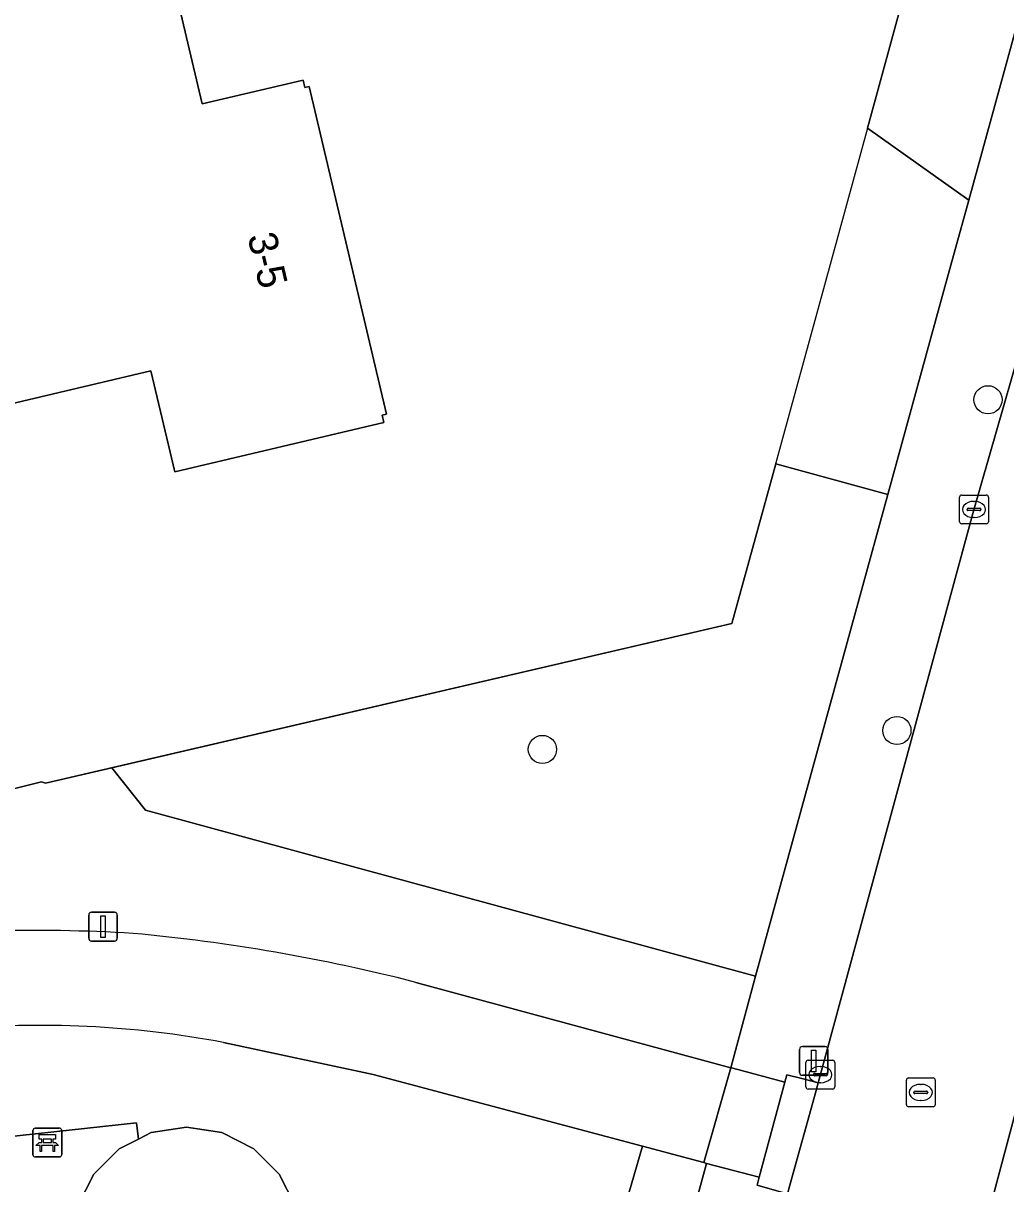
# Model space of a CAD drawing. Extents: x 158031 to 159244, y 380104 to 381214.
# Drawn here: x 158748.37 to 158782.47, y 380863.09 to 380903.38 of the extents above; entities that cross this region are included whole.
import ezdxf

# ---------------------------------------------------------------- set-up
doc = ezdxf.new("R2010")
doc.units = 0
for name, color, linetype in [('IMGEO_Bank', 7, 'Continuous'), ('IMGEO_Boom', 7, 'Continuous'), ('IMGEO_Erf', 7, 'Continuous'), ('IMGEO_Fietspad_open', 7, 'Continuous'), ('IMGEO_Groenvoorziening', 7, 'Continuous'), ('IMGEO_Haag', 7, 'Continuous'), ('IMGEO_Hek', 7, 'Continuous'), ('IMGEO_Kolk', 7, 'Continuous'), ('IMGEO_Lichtmast', 7, 'Continuous'), ('IMGEO_Pand', 7, 'Continuous'), ('IMGEO_Pand_nummerreeks', 7, 'Continuous'), ('IMGEO_Rijbaan_lokaal_gesloten', 7, 'Continuous'), ('IMGEO_Rijbaan_lokaal_open', 7, 'Continuous'), ('IMGEO_Rioolput', 7, 'Continuous'), ('IMGEO_Terreindeel_zand', 7, 'Continuous'), ('IMGEO_Voetpad_open', 7, 'Continuous')]:
    doc.layers.add(name, color=color, linetype=linetype)

msp = doc.modelspace()

# ---------------------------------------------------------------- linework, layer by layer
at = {"layer": 'IMGEO_Bank'}
for p, q in [((158748.707, 380864.1), (158748.707, 380864.941)), ((158748.707, 380864.941), (158748.707, 380864.1)), ((158748.782, 380865.025), (158749.623, 380865.025)), ((158749.623, 380865.025), (158748.782, 380865.025)), ((158749.707, 380864.95), (158749.707, 380864.109)), ((158749.707, 380864.109), (158749.707, 380864.95)), ((158749.404, 380864.423), (158749.011, 380864.423)), ((158749.016, 380864.531), (158749.016, 380864.637)), ((158749.06, 380864.637), (158749.06, 380864.531)), ((158749.348, 380864.643), (158749.066, 380864.643)), ((158749.066, 380864.525), (158749.348, 380864.525)), ((158749.354, 380864.531), (158749.354, 380864.637)), ((158749.398, 380864.637), (158749.398, 380864.531)), ((158749.632, 380864.025), (158748.791, 380864.025)), ((158748.791, 380864.025), (158749.632, 380864.025))]:
    msp.add_line(p, q, dxfattribs=at)
for points in [[(158749.01, 380864.643), (158748.924, 380864.643), (158748.924, 380864.804), (158749.487, 380864.804), (158749.487, 380864.643), (158749.404, 380864.643)], [(158748.954, 380864.423), (158748.812, 380864.423), (158748.924, 380864.525), (158749.01, 380864.525)], [(158749.004, 380864.416), (158749.004, 380864.209), (158748.961, 380864.209), (158748.961, 380864.416)], [(158749.404, 380864.525), (158749.487, 380864.525), (158749.599, 380864.423), (158749.46, 380864.423)], [(158749.454, 380864.416), (158749.454, 380864.209), (158749.41, 380864.209), (158749.41, 380864.416)]]:
    msp.add_lwpolyline(points, dxfattribs=at)
for centre, radius, start, end in [((158748.785, 380864.947), 0.0779, 92.4484, 184.2845), ((158748.785, 380864.947), 0.0779, 92.4484, 184.2845), ((158749.629, 380864.947), 0.0779, 2.4484, 94.2845), ((158749.629, 380864.947), 0.0779, 2.4484, 94.2845), ((158748.954, 380864.416), 0.00671, 2.8957, 87.1043), ((158749.011, 380864.416), 0.00671, 92.8957, 177.1043), ((158749.009, 380864.636), 0.00671, 2.8957, 87.1043), ((158749.009, 380864.532), 0.00671, 272.8957, 357.1043), ((158749.066, 380864.636), 0.00671, 92.8957, 177.1043), ((158749.066, 380864.532), 0.00671, 182.8957, 267.1043), ((158749.348, 380864.636), 0.00671, 2.8957, 87.1043), ((158749.348, 380864.532), 0.00671, 272.8957, 357.1043), ((158749.405, 380864.636), 0.00671, 92.8957, 177.1043), ((158749.405, 380864.532), 0.00671, 182.8957, 267.1043), ((158749.403, 380864.416), 0.00671, 2.8957, 87.1043), ((158749.46, 380864.416), 0.00671, 92.8957, 177.1043), ((158748.785, 380864.103), 0.0779, 182.4484, 274.2845), ((158748.785, 380864.103), 0.0779, 182.4484, 274.2845), ((158749.629, 380864.103), 0.0779, 272.4484, 4.2845), ((158749.629, 380864.103), 0.0779, 272.4484, 4.2845)]:
    msp.add_arc(centre, radius, start, end, dxfattribs=at)
at = {"layer": 'IMGEO_Boom'}
for centre in [(158781.85, 380890.308), (158778.688, 380878.828), (158766.387, 380878.171)]:
    msp.add_circle(centre, 0.489, dxfattribs=at)
at = {"layer": 'IMGEO_Erf'}
for points in [[(158741.853, 380907.515), (158752.486, 380910.135), (158753.341, 380906.504), (158753.195, 380906.47), (158754.582, 380900.581), (158758.086, 380901.406), (158758.146, 380901.153), (158758.292, 380901.187), (158760.973, 380889.809), (158760.827, 380889.775), (158760.887, 380889.522), (158753.626, 380887.812), (158752.8, 380891.316), (158745.783, 380889.662)], [(158725.424, 380871.182), (158749.002, 380877.042), (158749.144, 380877.003), (158751.442, 380877.537), (158772.965, 380882.542), (158774.482, 380888.088), (158778.377, 380887.023), (158780.353, 380894.223), (158781.188, 380897.237), (158777.668, 380899.738), (158778.99, 380904.571), (158781.141, 380905.061)]]:
    msp.add_lwpolyline(points, dxfattribs=at)
at = {"layer": 'IMGEO_Fietspad_open'}
msp.add_lwpolyline([(158755.325, 380868), (158760.519, 380866.883), (158769.855, 380864.396), (158771.987, 380863.828), (158772.928, 380867.124), (158761.995, 380870.085)], dxfattribs=at)
for centre, radius, start, end in [((158748.784, 380814.729), 57.158, 86.5888, 96.6821), ((158746.439, 380809.507), 62.544, 75.59774, 84.72832), ((158748.92, 380833.646), 34.946, 79.4384, 95.0757)]:
    msp.add_arc(centre, radius, start, end, dxfattribs=at)
at = {"layer": 'IMGEO_Groenvoorziening'}
for points in [[(158778.377, 380887.023), (158774.482, 380888.088), (158772.965, 380882.542), (158751.442, 380877.537), (158752.61, 380876.061), (158773.787, 380870.303)], [(158772.083, 380863.803), (158771.987, 380863.828), (158769.855, 380864.396), (158768.069, 380858.231), (158761.735, 380834.83), (158745.377, 380839.439), (158744.82, 380835.905), (158745.615, 380834.678), (158749.29, 380833.365), (158751.463, 380831.316), (158750.398, 380825.593), (158757.066, 380823.659), (158754.86, 380815.614), (158756.82, 380815.025), (158759.163, 380823.3), (158760.917, 380822.818)]]:
    msp.add_lwpolyline(points, close=True, dxfattribs=at)
msp.add_lwpolyline([(158745.478, 380868.422), (158745.911, 380864.521), (158752.299, 380865.207), (158752.368, 380864.647), (158752.805, 380864.869), (158754.035, 380865.064), (158755.265, 380864.869), (158756.374, 380864.304), (158757.255, 380863.423), (158757.82, 380862.314), (158757.976, 380861.33), (158768.069, 380858.231), (158769.855, 380864.396), (158760.519, 380866.883), (158755.325, 380868)], dxfattribs=at)
msp.add_arc((158748.92, 380833.646), 34.946, 79.4384, 95.0757, dxfattribs=at)
at = {"layer": 'IMGEO_Haag'}
msp.add_lwpolyline([(158772.083, 380863.803), (158771.987, 380863.828), (158769.855, 380864.396), (158768.069, 380858.231), (158761.735, 380834.83), (158745.377, 380839.439), (158744.82, 380835.905), (158745.615, 380834.678), (158749.29, 380833.365), (158751.463, 380831.316), (158750.398, 380825.593), (158757.066, 380823.659), (158754.86, 380815.614), (158756.82, 380815.025), (158759.163, 380823.3), (158760.917, 380822.818)], close=True, dxfattribs=at)
at = {"layer": 'IMGEO_Hek'}
for points in [[(158778.99, 380904.571), (158777.668, 380899.738)], [(158777.668, 380899.738), (158772.965, 380882.542), (158749.144, 380877.003)]]:
    msp.add_lwpolyline(points, dxfattribs=at)
at = {"layer": 'IMGEO_Kolk'}
for p, q in [((158780.862, 380886.076), (158780.862, 380886.928)), ((158780.937, 380887.002), (158781.789, 380887.002)), ((158781.863, 380886.928), (158781.863, 380886.076)), ((158781.164, 380886.545), (158781.562, 380886.545)), ((158781.35, 380886.782), (158781.375, 380886.782)), ((158781.121, 380886.496), (158781.121, 380886.508)), ((158781.559, 380886.459), (158781.161, 380886.459)), ((158781.373, 380886.222), (158781.348, 380886.222)), ((158781.605, 380886.508), (158781.605, 380886.496)), ((158781.789, 380886.002), (158780.937, 380886.002)), ((158775.533, 380866.457), (158775.533, 380867.309)), ((158775.608, 380867.383), (158776.46, 380867.383)), ((158776.534, 380867.309), (158776.534, 380866.457)), ((158775.792, 380866.877), (158775.792, 380866.889)), ((158776.23, 380866.84), (158775.832, 380866.84)), ((158775.835, 380866.926), (158776.233, 380866.926)), ((158776.021, 380867.163), (158776.046, 380867.163)), ((158776.276, 380866.889), (158776.276, 380866.877)), ((158776.46, 380866.383), (158775.608, 380866.383)), ((158776.044, 380866.603), (158776.019, 380866.603))]:
    msp.add_line(p, q, dxfattribs=at)
for points in [[(158780.862, 380886.076), (158780.862, 380886.928)], [(158780.937, 380887.002), (158781.789, 380887.002)], [(158781.863, 380886.928), (158781.863, 380886.076)], [(158781.789, 380886.002), (158780.937, 380886.002)], [(158775.533, 380866.457), (158775.533, 380867.309)], [(158775.608, 380867.383), (158776.46, 380867.383)], [(158776.534, 380867.309), (158776.534, 380866.457)], [(158776.46, 380866.383), (158775.608, 380866.383)]]:
    msp.add_lwpolyline(points, dxfattribs=at)
for centre, radius, start, end in [((158780.939, 380886.926), 0.0765, 91.552, 178.448), ((158780.939, 380886.926), 0.0765, 91.552, 178.448), ((158781.787, 380886.926), 0.0765, 1.552, 88.448), ((158781.787, 380886.926), 0.0765, 1.552, 88.448), ((158781.161, 380886.505), 0.0403, 85.8775, 175.7526), ((158781.566, 380886.507), 0.0386, 1.7309, 96.639), ((158781.158, 380886.495), 0.0366, 178.938, 274.7102), ((158781.562, 380886.502), 0.043, 264.8664, 352.4533), ((158780.939, 380886.078), 0.0765, 181.552, 268.448), ((158780.939, 380886.078), 0.0765, 181.552, 268.448), ((158781.787, 380886.078), 0.0765, 271.552, 358.448), ((158781.787, 380886.078), 0.0765, 271.552, 358.448), ((158775.61, 380867.307), 0.0765, 91.552, 178.448), ((158775.61, 380867.307), 0.0765, 91.552, 178.448), ((158776.458, 380867.307), 0.0765, 1.552, 88.448), ((158776.458, 380867.307), 0.0765, 1.552, 88.448), ((158775.832, 380866.886), 0.0403, 85.8775, 175.7526), ((158775.829, 380866.876), 0.0366, 178.938, 274.7102), ((158776.233, 380866.883), 0.043, 264.8664, 352.4533), ((158776.237, 380866.888), 0.0386, 1.7309, 96.639), ((158775.61, 380866.459), 0.0765, 181.552, 268.448), ((158775.61, 380866.459), 0.0765, 181.552, 268.448), ((158776.458, 380866.459), 0.0765, 271.552, 358.448), ((158776.458, 380866.459), 0.0765, 271.552, 358.448)]:
    msp.add_arc(centre, radius, start, end, dxfattribs=at)
for centre, major_axis, ratio, start_param, end_param in [((158781.349, 380886.502), (-0.387, 0.002), 0.722429, 4.712389, 7.853982), ((158781.374, 380886.502), (-0.39, 0.002), 0.717154, 1.570796, 4.712389), ((158776.02, 380866.883), (-0.387, 0.002), 0.722429, 4.712389, 7.853982), ((158776.045, 380866.883), (-0.39, 0.002), 0.717154, 1.570796, 4.712389)]:
    msp.add_ellipse(centre, major_axis=major_axis, ratio=ratio, start_param=start_param, end_param=end_param, dxfattribs=at)
at = {"layer": 'IMGEO_Lichtmast'}
for p, q in [((158750.643, 380871.621), (158750.643, 380872.421)), ((158750.643, 380872.421), (158750.643, 380871.621)), ((158750.743, 380872.521), (158751.533, 380872.521)), ((158751.533, 380872.521), (158750.743, 380872.521)), ((158751.633, 380872.421), (158751.633, 380871.621)), ((158751.633, 380871.621), (158751.633, 380872.421)), ((158751.533, 380871.521), (158750.743, 380871.521)), ((158750.743, 380871.521), (158751.533, 380871.521)), ((158775.307, 380866.959), (158775.307, 380867.759)), ((158775.307, 380867.759), (158775.307, 380866.959)), ((158775.407, 380867.859), (158776.197, 380867.859)), ((158776.197, 380867.859), (158775.407, 380867.859)), ((158776.297, 380867.759), (158776.297, 380866.959)), ((158776.297, 380866.959), (158776.297, 380867.759)), ((158776.197, 380866.859), (158775.407, 380866.859)), ((158775.407, 380866.859), (158776.197, 380866.859))]:
    msp.add_line(p, q, dxfattribs=at)
for points in [[(158751.063, 380872.396), (158751.213, 380872.396), (158751.213, 380871.646), (158751.063, 380871.646), (158751.063, 380872.396)], [(158775.727, 380867.734), (158775.877, 380867.734), (158775.877, 380866.984), (158775.727, 380866.984), (158775.727, 380867.734)]]:
    msp.add_lwpolyline(points, dxfattribs=at)
for centre, start, end in [((158750.743, 380872.421), 90, 180), ((158750.743, 380872.421), 90, 180), ((158751.533, 380872.421), 0, 90), ((158751.533, 380872.421), 360, 90), ((158750.743, 380871.621), 180, 270), ((158750.743, 380871.621), 180, 270), ((158751.533, 380871.621), 270, 0), ((158751.533, 380871.621), 270, 0), ((158775.407, 380867.759), 90, 180), ((158775.407, 380867.759), 90, 180), ((158776.197, 380867.759), 0, 90), ((158776.197, 380867.759), 360, 90), ((158775.407, 380866.959), 180, 270), ((158775.407, 380866.959), 180, 270), ((158776.197, 380866.959), 270, 0), ((158776.197, 380866.959), 270, 0)]:
    msp.add_arc(centre, 0.1, start, end, dxfattribs=at)
at = {"layer": 'IMGEO_Pand'}
msp.add_lwpolyline([(158745.783, 380889.662), (158752.8, 380891.316), (158753.626, 380887.812), (158760.887, 380889.522), (158760.827, 380889.775), (158760.973, 380889.809), (158758.292, 380901.187), (158758.146, 380901.153), (158758.086, 380901.406), (158754.582, 380900.581), (158753.195, 380906.47), (158753.341, 380906.504), (158752.486, 380910.135), (158741.853, 380907.515)], dxfattribs=at)
at = {"layer": 'IMGEO_Rijbaan_lokaal_gesloten'}
for points in [[(158784.101, 380896.122), (158783.703, 380894.654), (158781.361, 380886.49), (158775.96, 380866.603), (158775.886, 380866.332), (158774.97, 380863.046), (158774.889, 380862.743), (158772.023, 380852.047), (158768.48, 380838.891), (158765.747, 380829.052), (158760.35, 380809.173), (158755.257, 380790.385), (158752.254, 380779.513), (158750.012, 380771.396), (158744.634, 380751.499), (158751.504, 380749.724), (158751.581, 380750), (158752.309, 380753.826), (158752.844, 380755.73), (158756.779, 380770.121)], [(158756.779, 380770.121), (158757.877, 380773.966), (158758.227, 380775.254), (158758.78, 380777.291), (158759.803, 380781.055), (158760.134, 380782.268), (158768.374, 380812.489), (158778.178, 380848.268), (158779.101, 380851.692), (158784.884, 380873.387), (158785.066, 380874.083), (158785.402, 380875.317), (158790.521, 380894.13), (158790.698, 380894.779), (158789.662, 380895.082)]]:
    msp.add_lwpolyline(points, dxfattribs=at)
at = {"layer": 'IMGEO_Rijbaan_lokaal_open'}
msp.add_lwpolyline([(158784.884, 380873.387), (158779.101, 380851.692)], dxfattribs=at)
at = {"layer": 'IMGEO_Rioolput'}
for p, q in [((158779.017, 380865.84), (158779.017, 380866.692)), ((158779.092, 380866.766), (158779.944, 380866.766)), ((158779.505, 380866.546), (158779.53, 380866.546)), ((158780.018, 380866.692), (158780.018, 380865.84)), ((158779.276, 380866.26), (158779.276, 380866.272)), ((158779.714, 380866.223), (158779.316, 380866.223)), ((158779.319, 380866.309), (158779.717, 380866.309)), ((158779.528, 380865.986), (158779.503, 380865.986)), ((158779.76, 380866.272), (158779.76, 380866.26)), ((158779.944, 380865.766), (158779.092, 380865.766))]:
    msp.add_line(p, q, dxfattribs=at)
for points in [[(158779.017, 380865.84), (158779.017, 380866.692)], [(158779.092, 380866.766), (158779.944, 380866.766)], [(158780.018, 380866.692), (158780.018, 380865.84)], [(158779.944, 380865.766), (158779.092, 380865.766)]]:
    msp.add_lwpolyline(points, dxfattribs=at)
for centre, radius, start, end in [((158779.094, 380866.69), 0.0765, 91.552, 178.448), ((158779.094, 380866.69), 0.0765, 91.552, 178.448), ((158779.942, 380866.69), 0.0765, 1.552, 88.448), ((158779.942, 380866.69), 0.0765, 1.552, 88.448), ((158779.316, 380866.269), 0.0403, 85.8775, 175.7526), ((158779.313, 380866.259), 0.0366, 178.938, 274.7102), ((158779.717, 380866.266), 0.043, 264.8664, 352.4533), ((158779.721, 380866.271), 0.0386, 1.7309, 96.639), ((158779.094, 380865.842), 0.0765, 181.552, 268.448), ((158779.094, 380865.842), 0.0765, 181.552, 268.448), ((158779.942, 380865.842), 0.0765, 271.552, 358.448), ((158779.942, 380865.842), 0.0765, 271.552, 358.448)]:
    msp.add_arc(centre, radius, start, end, dxfattribs=at)
for centre, major_axis, ratio, start_param, end_param in [((158779.504, 380866.266), (-0.387, 0.002), 0.722429, 4.712389, 7.853982), ((158779.529, 380866.266), (-0.39, 0.002), 0.717154, 1.570796, 4.712389)]:
    msp.add_ellipse(centre, major_axis=major_axis, ratio=ratio, start_param=start_param, end_param=end_param, dxfattribs=at)
at = {"layer": 'IMGEO_Terreindeel_zand'}
msp.add_lwpolyline([(158757.82, 380862.314), (158757.255, 380863.423), (158756.374, 380864.304), (158755.265, 380864.869), (158754.035, 380865.064), (158752.805, 380864.869), (158752.368, 380864.647), (158751.696, 380864.304), (158750.815, 380863.423), (158750.25, 380862.314), (158750.216, 380862.102), (158750.055, 380861.084), (158750.25, 380859.854), (158750.815, 380858.745), (158751.696, 380857.864), (158752.805, 380857.299), (158754.035, 380857.104), (158755.265, 380857.299), (158756.374, 380857.864), (158757.255, 380858.745), (158757.82, 380859.854), (158758.015, 380861.084), (158757.976, 380861.33)], close=True, dxfattribs=at)
at = {"layer": 'IMGEO_Voetpad_open'}
for points in [[(158786.623, 380917.995), (158784.725, 380910.285), (158783.473, 380905.593), (158781.188, 380897.237), (158780.353, 380894.223), (158778.377, 380887.023), (158773.787, 380870.303), (158772.928, 380867.124), (158772.952, 380867.117), (158772.99, 380867.107), (158774.803, 380866.622), (158774.873, 380866.881), (158775.389, 380866.749), (158775.96, 380866.603), (158781.361, 380886.49), (158783.703, 380894.654), (158784.101, 380896.122)], [(158751.442, 380877.537), (158749.144, 380877.003), (158749.002, 380877.042), (158725.424, 380871.182), (158711.775, 380867.789), (158712.24, 380864.947), (158735.178, 380870.326)], [(158761.995, 380870.085), (158772.928, 380867.124), (158773.787, 380870.303), (158752.61, 380876.061), (158751.442, 380877.537)], [(158742.317, 380861.27), (158750.216, 380862.102), (158750.25, 380862.314), (158750.815, 380863.423), (158751.696, 380864.304), (158752.368, 380864.647), (158752.299, 380865.207), (158745.911, 380864.521), (158745.478, 380868.422)], [(158744.634, 380751.499), (158750.012, 380771.396), (158752.254, 380779.513), (158755.257, 380790.385), (158760.35, 380809.173), (158765.747, 380829.052), (158768.48, 380838.891), (158772.023, 380852.047), (158774.889, 380862.743), (158774.356, 380862.896), (158773.834, 380863.046), (158773.909, 380863.324), (158772.083, 380863.803), (158760.917, 380822.818), (158750.166, 380783.353), (158749.379, 380780.49), (158742.931, 380756.845)]]:
    msp.add_lwpolyline(points, dxfattribs=at)
for points in [[(158783.473, 380905.593), (158781.141, 380905.061), (158778.99, 380904.571), (158777.668, 380899.738), (158781.188, 380897.237)], [(158774.803, 380866.622), (158772.99, 380867.107), (158772.952, 380867.117), (158772.928, 380867.124), (158771.987, 380863.828), (158772.083, 380863.803), (158773.909, 380863.324)], [(158775.886, 380866.332), (158775.96, 380866.603), (158775.389, 380866.749), (158774.873, 380866.881), (158774.803, 380866.622), (158773.909, 380863.324), (158773.834, 380863.046), (158774.356, 380862.896), (158774.889, 380862.743), (158774.97, 380863.046)]]:
    msp.add_lwpolyline(points, close=True, dxfattribs=at)
for centre, radius, start, end in [((158748.784, 380814.729), 57.158, 86.5888, 96.6821), ((158746.439, 380809.507), 62.544, 75.59774, 84.72832)]:
    msp.add_arc(centre, radius, start, end, dxfattribs=at)

# ---------------------------------------------------------------- texts
at = {"layer": 'IMGEO_Pand_nummerreeks'}
msp.add_text('3-5', height=1, rotation=283.258, dxfattribs=at).set_placement((158756.148, 380895.987))

doc.saveas('drawing.dxf')
